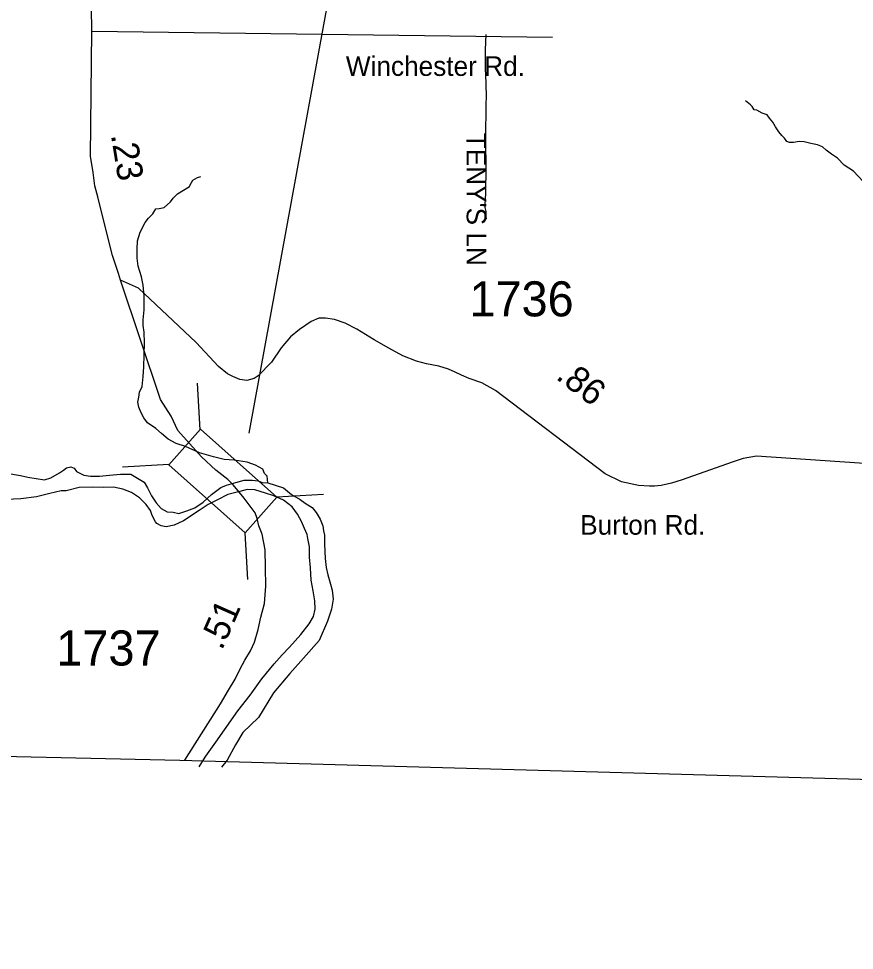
# Model space of a CAD drawing. Extents: x 1950930 to 2061844, y 904556 to 1017002.
# Drawn here: x 2026867 to 2030920, y 904796 to 909315 of the extents above; entities that cross this region are included whole.
import ezdxf

# ---------------------------------------------------------------- set-up
doc = ezdxf.new("R2010")
doc.units = 0
for name, color, linetype in [('Exist Boundary Political CountyLine', 7, 'Continuous'), ('Exist Hydrographic Creek Single Shore', 7, 'Continuous'), ('Exist Hydrographic Misc Water Feature', 7, 'Continuous'), ('Exist Hydrographic River Shore', 7, 'Continuous'), ('Exist Road Non-System Type 51', 7, 'Continuous'), ('Exist Road Non-System Type 51 Label', 7, 'Continuous'), ('Exist Road Primary US Structure Standard Bridge CELL', 7, 'Continuous'), ('Exist Road Secondary Structure Standard Bridge CELL', 7, 'Continuous'), ('Exist Road Secondary Structure Standard Bridge Number Label', 7, 'Continuous'), ('Exist Road Secondary Type 51 Attributed', 7, 'Continuous'), ('Exist Road Secondary Type 51 Label', 7, 'Continuous'), ('Exist Road Secondary Type 51 Number Label', 7, 'Continuous')]:
    doc.layers.add(name, color=color, linetype=linetype)

msp = doc.modelspace()

# ---------------------------------------------------------------- linework, layer by layer
at = {"layer": 'Exist Boundary Political CountyLine'}
msp.add_lwpolyline([(2014538, 906012.8), (2027648.7, 905718.5), (2042302.5, 905308.4), (2050707.9, 905127.4), (2058297.2, 904795.7)], dxfattribs=at)
at = {"layer": 'Exist Hydrographic Creek Single Shore'}
msp.add_lwpolyline([(2030963, 908524.7), (2030915.1, 908574.7), (2030870.9, 908604.6), (2030839, 908638.7), (2030808.9, 908656.7), (2030782.9, 908676.6), (2030764.9, 908692.6), (2030740.9, 908702.7), (2030709, 908708.6), (2030676.9, 908716.6), (2030653, 908718.5), (2030624.9, 908714.5), (2030604.9, 908714.5), (2030593, 908718.6), (2030580.9, 908734.6), (2030569, 908748.5), (2030553, 908766.6), (2030536.8, 908790.5), (2030524.9, 908812.4), (2030508.9, 908832.5), (2030496.8, 908848.4), (2030472.8, 908856.5), (2030446.9, 908870.4), (2030434.9, 908872.5), (2030424.8, 908888.5), (2030416.8, 908896.4), (2030392.8, 908916.3)], dxfattribs=at)
at = {"layer": 'Exist Hydrographic Misc Water Feature'}
msp.add_lwpolyline([(2028076, 907062.9), (2028072.1, 907095), (2028059.9, 907109), (2028052, 907129), (2028016, 907149), (2027976, 907163), (2027912, 907172.9), (2027863.9, 907176.9), (2027811.9, 907188.8), (2027743.9, 907208.8), (2027676, 907238.8), (2027631.9, 907254.7), (2027591.9, 907274.7), (2027559.8, 907302.6), (2027531.9, 907326.6), (2027491.9, 907354.6), (2027473.8, 907378.6), (2027461.9, 907402.6), (2027449.9, 907430.7), (2027445.8, 907454.6), (2027449.9, 907478.7), (2027453.8, 907502.6), (2027465.7, 907530.6), (2027471.7, 907578.7), (2027473.7, 907626.6), (2027477.7, 907742.6), (2027475.6, 907794.6), (2027471.6, 907826.5), (2027471.6, 907854.5), (2027475.6, 907902.6), (2027475.4, 907970.7), (2027471.5, 908022.5), (2027463.5, 908062.5), (2027447.4, 908114.7), (2027441.4, 908152.6), (2027441.3, 908196.6), (2027443.3, 908236.6), (2027457.3, 908278.5), (2027481.3, 908326.6), (2027497.2, 908346.7), (2027517.2, 908368.7), (2027533.1, 908392.6), (2027549.2, 908394.6), (2027573.2, 908398.7), (2027603.2, 908426.7), (2027617.2, 908444.6), (2027637.2, 908464.6), (2027667.2, 908482.8), (2027695.2, 908500.6), (2027699.1, 908508.8), (2027711.2, 908530.7), (2027735.1, 908544.8), (2027751.2, 908548.7)], dxfattribs=at)
at = {"layer": 'Exist Hydrographic River Shore'}
for points in [[(2026809.9, 907110.2), (2026876.1, 907098.2), (2026912, 907090.3), (2026952, 907084.3), (2026992.1, 907078.2), (2027023.9, 907088.4), (2027066, 907112.3), (2027084.1, 907124.4), (2027099.9, 907136.4), (2027120, 907140.4), (2027135.9, 907134.5), (2027148, 907118.4), (2027184, 907100.5), (2027215.9, 907096.4), (2027259.9, 907096.5), (2027308, 907100.5), (2027361.9, 907104.6), (2027411.9, 907104.6), (2027476, 907066.7), (2027492, 907038.5), (2027512, 907000.7), (2027534.1, 906966.7), (2027558.1, 906938.8), (2027588, 906922.7), (2027616.2, 906920.8), (2027644.1, 906914.8), (2027682.1, 906926.8), (2027722.1, 906942.8), (2027762, 906968.8), (2027802, 907006.7), (2027848.1, 907040.8), (2027876, 907052.8), (2027920, 907064.9), (2027960.1, 907076.9), (2028000.1, 907076.9), (2028028, 907072.9), (2028048, 907064.9), (2028076, 907062.9)], [(2027486.1, 906958.6), (2027454, 906990.5), (2027414.1, 907016.5), (2027372, 907032.6), (2027328, 907042.5), (2027280, 907040.5), (2027224, 907042.5), (2027160, 907040.4), (2027098, 907024.5), (2027074, 907024.3), (2027018.2, 907012.3), (2026954, 906996.2), (2026878, 906986.2), (2026806.1, 906982.3), (2026762.1, 906984.2), (2026710.1, 906994.2), (2026686.1, 907002.1), (2026662.1, 907012), (2026660.1, 907012.1)], [(2028076, 907062.9), (2028151.9, 907038.9), (2028190.1, 907007.1), (2028232, 906983.1), (2028256, 906965.2), (2028290.2, 906943.1), (2028310.1, 906919.1), (2028330, 906887.2), (2028342.2, 906855.2), (2028346.1, 906831.1), (2028350.2, 906809.2), (2028350.1, 906765.2), (2028354.3, 906697.1), (2028358.2, 906653.2), (2028366.3, 906617.2), (2028380.3, 906571.1), (2028388.3, 906543.2), (2028392.4, 906499.3), (2028384.4, 906451.2), (2028364.4, 906393.2), (2028324.5, 906299.2), (2028248.5, 906213.2), (2028182.6, 906139.1), (2028102.6, 906045), (2028030.7, 905925), (2027954.8, 905853), (2027918.8, 905792.9), (2027878.8, 905718.9), (2027850.4, 905683.5)], [(2027743.3, 905686.2), (2027754.8, 905706.9), (2027774.8, 905736.9), (2027822.8, 905804.9), (2027864.7, 905864.8), (2027930.8, 905956.9), (2027990.5, 906032.9), (2028046.6, 906112.9), (2028106.5, 906185.1), (2028144.4, 906229.1), (2028180.4, 906267), (2028236.4, 906327.1), (2028276.3, 906379.1), (2028296.5, 906415), (2028304.4, 906451.1), (2028304.2, 906491.1), (2028296.2, 906539.1), (2028286.3, 906591.1), (2028282.3, 906651.2), (2028278.2, 906703.1), (2028278.2, 906753.1), (2028270.1, 906793.1), (2028266.1, 906813.1), (2028254.1, 906841.2), (2028238.2, 906875.1), (2028220.1, 906911.1), (2028194, 906947.1), (2028152.1, 906979.1), (2028104.1, 907000.9), (2028064, 907012.9), (2028012.1, 907029), (2027976.1, 907031), (2027940.1, 907020.9), (2027882, 907006.9), (2027832.1, 906980.9), (2027786, 906958.9), (2027742.2, 906928.8), (2027666.1, 906878.7), (2027622.1, 906858.6), (2027582.1, 906850.6), (2027558.2, 906854.7), (2027538.1, 906866.8), (2027530.2, 906874.7), (2027514, 906904.7), (2027506.1, 906928.6), (2027486.1, 906958.6)]]:
    msp.add_lwpolyline(points, dxfattribs=at)
at = {"layer": 'Exist Road Non-System Type 51'}
msp.add_lwpolyline([(2029133.1, 909238.7), (2029129.4, 909163.2), (2029129.4, 909073.6), (2029132.8, 909003.6), (2029134.5, 908930.2), (2029133.2, 908905.5), (2029131.6, 908729.9), (2029130.5, 908681.1), (2029133.1, 908630.1), (2029133.1, 908594.2), (2029130.8, 908466.5), (2029128.4, 908413.4), (2029128.4, 908398.7), (2029132.6, 908378.8), (2029133.5, 908358.1), (2029134.8, 908342.8)], dxfattribs=at)
at = {"layer": 'Exist Road Secondary Structure Standard Bridge CELL'}
for p, q in [((2027746.8, 907320.6), (2027733.8, 907546.6)), ((2027596.1, 907151.7), (2027370.1, 907138.8)), ((2028345.5, 907006.7), (2028119.6, 906993.8)), ((2027978.4, 906594.9), (2027965.4, 906820.9))]:
    msp.add_line(p, q, dxfattribs=at)
msp.add_lwpolyline([(2027965.4, 906820.9), (2027595.4, 907150.9), (2027749.5, 907323.7), (2028119.6, 906993.8)], close=True, dxfattribs=at)
at = {"layer": 'Exist Road Secondary Structure Standard Bridge Number Label'}
msp.add_line((2027984.9, 907304.4), (2028903.7, 912338.2), dxfattribs=at)
at = {"layer": 'Exist Road Secondary Type 51 Attributed'}
msp.add_line((2027221.4, 909253.7), (2029455.5, 909225.3), dxfattribs=at)
for points in [[(2027221.4, 909253.7), (2027215.6, 909711.6), (2027205.7, 909876.6), (2027200.8, 909917.9), (2027192.1, 909997.8), (2027190, 910003.6), (2027168.3, 910190.5), (2027153.2, 910312.1), (2027102.5, 910479.3), (2027057.9, 910675.5), (2026971.7, 910904.6), (2026921.6, 911035.3)], [(2027361.4, 908046.6), (2027351.4, 908078.4), (2027322.8, 908165.5), (2027264.2, 908397.3), (2027251, 908450.1), (2027236.2, 908504.6), (2027228, 908568.9), (2027215.1, 908648.4), (2027221.4, 909253.7)], [(2027672.9, 905717.9), (2027845.5, 905991.2), (2027885.5, 906057.4), (2027917.1, 906110.3), (2027942.2, 906161.1), (2027964.5, 906204), (2027992.1, 906248.1), (2028010.3, 906291), (2028028.4, 906352.1), (2028041.6, 906411.5), (2028059.7, 906477.5), (2028066.3, 906561.6), (2028063.8, 906652.4), (2028062.2, 906738.2), (2028048.2, 906814.1), (2028032.1, 906854.1), (2028023.9, 906889.6), (2028014.8, 906918.5), (2027961.6, 906988.2), (2027907.2, 907054.2), (2027882.1, 907079.3), (2027824, 907124.3), (2027754.7, 907188.7), (2027639.3, 907317.7), (2027606.2, 907387.1), (2027555.2, 907467.5), (2027361.4, 908046.6)], [(2031373.3, 907130.1), (2030445.4, 907192.3), (2030381.3, 907180.8), (2030327.7, 907163.5), (2030085.7, 907078.1), (2030033.8, 907062.4), (2029982.7, 907050.1), (2029950.5, 907047.6), (2029925.8, 907047.6), (2029872.6, 907050.5), (2029791, 907068.6), (2029711.9, 907106.6), (2029179.8, 907511.2), (2029113.9, 907548.6), (2029051.6, 907570.2), (2029014.1, 907585.5), (2028983.6, 907599.5), (2028951.4, 907614.4), (2028904.5, 907629.2), (2028844.7, 907640.4), (2028796.9, 907652.7), (2028730.1, 907679.1), (2028661.7, 907717.1), (2028590.8, 907756.7), (2028507.1, 907808.3), (2028451.1, 907837.1), (2028398.3, 907855.3), (2028355.5, 907861.9), (2028322.5, 907862.7), (2028285.4, 907845.4), (2028229.3, 907806.6), (2028184.8, 907771.1), (2028140.7, 907717.9), (2028092.9, 907649.2), (2028028.2, 907582.8), (2028009.5, 907569.2), (2027974.2, 907559.6), (2027939.7, 907564.1), (2027905.7, 907578.6), (2027879.9, 907591.8), (2027836.6, 907627.7), (2027728.1, 907743.9), (2027447.9, 908007.9), (2027361.4, 908046.6)]]:
    msp.add_lwpolyline(points, dxfattribs=at)

# ---------------------------------------------------------------- texts
at = {"layer": 'Exist Road Non-System Type 51 Label'}
msp.add_text("  TENY'S LN", height=95, rotation=270.087, dxfattribs=at).set_placement((2029038.9, 908831.8))
at = {"layer": 'Exist Road Primary US Structure Standard Bridge CELL'}
for s, rotation, p in [('.23', 279.1767, (2027314.4, 908750.7)), ('.86', 322.7462, (2029467.5, 907570.8)), ('.51', 66.1495, (2027852.8, 906247.4))]:
    msp.add_text(s, height=125, rotation=rotation, dxfattribs=at).set_placement(p)
at = {"layer": 'Exist Road Secondary Type 51 Label'}
for s, p in [('Winchester Rd.', (2028454, 909037.1)), ('Burton Rd.', (2029590.2, 906811.9))]:
    msp.add_text(s, height=95, dxfattribs=at).set_placement(p)
at = {"layer": 'Exist Road Secondary Type 51 Number Label'}
for s, p in [('1736', (2029053.1, 907870.7)), ('1737', (2027049.7, 906177.3))]:
    msp.add_text(s, height=170, dxfattribs=at).set_placement(p)

doc.saveas('drawing.dxf')
